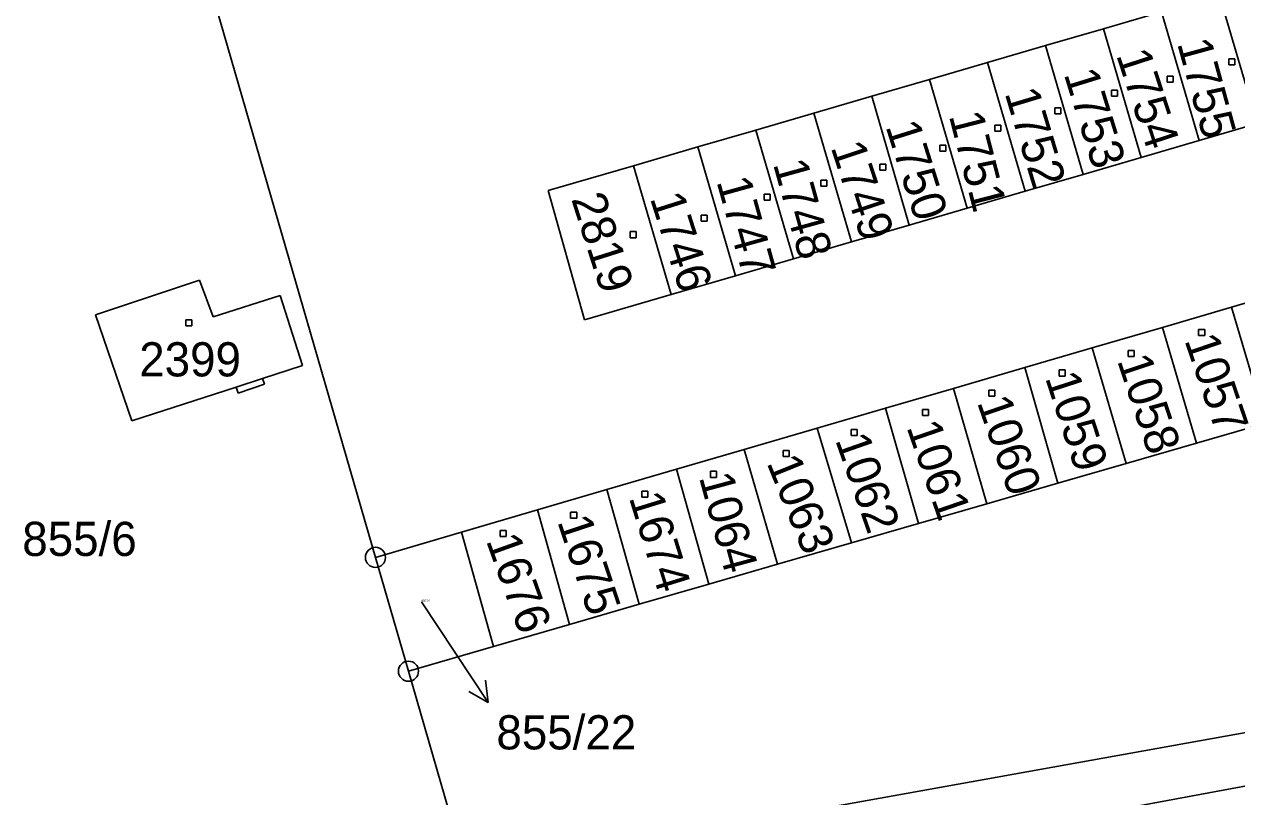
# Model space of a CAD drawing. Extents: x -795483 to -789093, y -1112258 to -1108741.
# Drawn here: x -791087.1 to -791026.9, y -1110246.6 to -1110208.2 of the extents above; entities that cross this region are included whole.
import ezdxf

# ---------------------------------------------------------------- set-up
doc = ezdxf.new("R2010")
doc.units = 0
for name, color, linetype in [('Komunikace', 7, 'Continuous'), ('Vrstva 1', 7, 'Continuous'), ('Vrstva 14', 7, 'Continuous'), ('Vrstva 15', 7, 'Continuous'), ('Vrstva 16', 7, 'Continuous'), ('Vrstva 2', 7, 'Continuous'), ('Vrstva 25', 7, 'Continuous'), ('Vrstva 28', 7, 'Continuous')]:
    doc.layers.add(name, color=color, linetype=linetype)

msp = doc.modelspace()

# ---------------------------------------------------------------- linework, layer by layer
at = {"layer": 'Komunikace'}
msp.add_line((-791067.39, -1110236.92), (-791065.73, -1110239.43), dxfattribs=at)
at = {"layer": 'Vrstva 1'}
for p, q in [((-791079.12, -1110202.1), (-791069.68, -1110234.71)), ((-791027.74, -1110206.74), (-791025.87, -1110213.14)), ((-791033.5, -1110208.42), (-791030.62, -1110207.58)), ((-791030.62, -1110207.58), (-791028.75, -1110213.98)), ((-791036.38, -1110209.26), (-791033.5, -1110208.42)), ((-791033.5, -1110208.42), (-791031.63, -1110214.82)), ((-791039.26, -1110210.1), (-791036.38, -1110209.26)), ((-791036.38, -1110209.26), (-791034.51, -1110215.66)), ((-791042.14, -1110210.94), (-791039.26, -1110210.1)), ((-791039.26, -1110210.1), (-791037.39, -1110216.5)), ((-791045.02, -1110211.78), (-791042.14, -1110210.94)), ((-791042.14, -1110210.94), (-791040.27, -1110217.34)), ((-791047.9, -1110212.62), (-791045.02, -1110211.78)), ((-791045.02, -1110211.78), (-791043.15, -1110218.18)), ((-791050.78, -1110213.46), (-791047.9, -1110212.62)), ((-791047.9, -1110212.62), (-791046.03, -1110219.02)), ((-791025.87, -1110213.14), (-791028.75, -1110213.98)), ((-791053.66, -1110214.3), (-791050.78, -1110213.46)), ((-791050.78, -1110213.46), (-791048.91, -1110219.86)), ((-791056.86, -1110215.23), (-791053.66, -1110214.3)), ((-791053.66, -1110214.3), (-791051.79, -1110220.7)), ((-791028.75, -1110213.98), (-791031.63, -1110214.82)), ((-791031.63, -1110214.82), (-791034.51, -1110215.66)), ((-791061.09, -1110216.47), (-791056.86, -1110215.23)), ((-791054.99, -1110221.63), (-791056.86, -1110215.23)), ((-791034.51, -1110215.66), (-791037.39, -1110216.5)), ((-791059.29, -1110222.9), (-791061.09, -1110216.47)), ((-791037.39, -1110216.5), (-791040.27, -1110217.34)), ((-791040.27, -1110217.34), (-791043.15, -1110218.18)), ((-791043.15, -1110218.18), (-791046.03, -1110219.02)), ((-791046.03, -1110219.02), (-791048.91, -1110219.86)), ((-791048.91, -1110219.86), (-791051.79, -1110220.7)), ((-791083.6, -1110222.65), (-791078.42, -1110220.92)), ((-791078.42, -1110220.92), (-791077.74, -1110222.75)), ((-791051.79, -1110220.7), (-791054.99, -1110221.63)), ((-791077.74, -1110222.75), (-791074.42, -1110221.68)), ((-791074.42, -1110221.68), (-791073.31, -1110225.16)), ((-791054.99, -1110221.63), (-791059.29, -1110222.9)), ((-791027.13, -1110222.26), (-791023.64, -1110221.25)), ((-791030.56, -1110223.27), (-791027.13, -1110222.26)), ((-791027.13, -1110222.26), (-791025.44, -1110228.03)), ((-791081.78, -1110227.92), (-791083.6, -1110222.65)), ((-791034.06, -1110224.29), (-791030.56, -1110223.27)), ((-791030.56, -1110223.27), (-791028.88, -1110229.03)), ((-791037.41, -1110225.27), (-791034.06, -1110224.29)), ((-791034.06, -1110224.29), (-791032.38, -1110230.04)), ((-791073.31, -1110225.16), (-791075.3, -1110225.81)), ((-791040.96, -1110226.31), (-791037.41, -1110225.27)), ((-791037.41, -1110225.27), (-791035.77, -1110231.02)), ((-791075.3, -1110225.81), (-791075.2, -1110226.1)), ((-791076.6, -1110226.24), (-791081.78, -1110227.92)), ((-791076.6, -1110226.24), (-791076.5, -1110226.54)), ((-791075.2, -1110226.1), (-791076.5, -1110226.54)), ((-791044.33, -1110227.29), (-791040.96, -1110226.31)), ((-791040.96, -1110226.31), (-791039.29, -1110232.04)), ((-791047.73, -1110228.29), (-791044.33, -1110227.29)), ((-791044.33, -1110227.29), (-791042.7, -1110233.03)), ((-791051.36, -1110229.35), (-791047.73, -1110228.29)), ((-791047.73, -1110228.29), (-791046.02, -1110233.99)), ((-791025.44, -1110228.03), (-791028.88, -1110229.03)), ((-791054.72, -1110230.33), (-791051.36, -1110229.35)), ((-791051.36, -1110229.35), (-791049.7, -1110235.05)), ((-791028.88, -1110229.03), (-791032.38, -1110230.04)), ((-791032.38, -1110230.04), (-791035.77, -1110231.02)), ((-791058.18, -1110231.34), (-791054.72, -1110230.33)), ((-791054.72, -1110230.33), (-791053.11, -1110236.04)), ((-791061.63, -1110232.35), (-791058.18, -1110231.34)), ((-791058.18, -1110231.34), (-791056.57, -1110237.04)), ((-791035.77, -1110231.02), (-791039.29, -1110232.04)), ((-791065.41, -1110233.46), (-791061.63, -1110232.35)), ((-791061.63, -1110232.35), (-791060.03, -1110238.04)), ((-791039.29, -1110232.04), (-791042.7, -1110233.03)), ((-791042.7, -1110233.03), (-791046.02, -1110233.99)), ((-791065.41, -1110233.46), (-791069.68, -1110234.71)), ((-791063.81, -1110239.14), (-791065.41, -1110233.46)), ((-791046.02, -1110233.99), (-791049.7, -1110235.05)), ((-791069.68, -1110234.71), (-791068.04, -1110240.37)), ((-791049.7, -1110235.05), (-791053.11, -1110236.04)), ((-791053.11, -1110236.04), (-791056.57, -1110237.04)), ((-791056.57, -1110237.04), (-791060.03, -1110238.04)), ((-791060.03, -1110238.04), (-791063.81, -1110239.14)), ((-791063.81, -1110239.14), (-791068.04, -1110240.37)), ((-791004.18, -1110239.43), (-791055.36, -1110248.61)), ((-791068.04, -1110240.37), (-791065.22, -1110250.1))]:
    msp.add_line(p, q, dxfattribs=at)
at = {"layer": 'Vrstva 16'}
for p, q in [((-791065.73, -1110239.43), (-791064.078, -1110241.934)), ((-791064.078, -1110241.934), (-791064.211, -1110240.824)), ((-791064.078, -1110241.934), (-791065.046, -1110241.374))]:
    msp.add_line(p, q, dxfattribs=at)
at = {"layer": 'Vrstva 2'}
for p, q in [((-791076.6, -1110226.24), (-791075.3, -1110225.81)), ((-791024.76, -1110245.76), (-791049.14, -1110250.29))]:
    msp.add_line(p, q, dxfattribs=at)
at = {"layer": 'Vrstva 25'}
for p, q in [((-791027.27, -1110209.91), (-791026.97, -1110209.91)), ((-791027.27, -1110210.21), (-791027.27, -1110209.91)), ((-791026.97, -1110210.21), (-791027.27, -1110210.21)), ((-791026.97, -1110209.91), (-791026.97, -1110210.21)), ((-791030.33, -1110210.78), (-791030.03, -1110210.78)), ((-791030.33, -1110211.08), (-791030.33, -1110210.78)), ((-791030.03, -1110210.78), (-791030.03, -1110211.08)), ((-791030.03, -1110211.08), (-791030.33, -1110211.08)), ((-791033.1, -1110211.48), (-791032.8, -1110211.48)), ((-791033.1, -1110211.78), (-791033.1, -1110211.48)), ((-791032.8, -1110211.78), (-791033.1, -1110211.78)), ((-791032.8, -1110211.48), (-791032.8, -1110211.78)), ((-791035.92, -1110212.35), (-791035.62, -1110212.35)), ((-791035.92, -1110212.65), (-791035.92, -1110212.35)), ((-791035.62, -1110212.65), (-791035.92, -1110212.65)), ((-791035.62, -1110212.35), (-791035.62, -1110212.65)), ((-791038.9, -1110213.22), (-791038.6, -1110213.22)), ((-791038.9, -1110213.52), (-791038.9, -1110213.22)), ((-791038.6, -1110213.22), (-791038.6, -1110213.52)), ((-791038.6, -1110213.52), (-791038.9, -1110213.52)), ((-791041.63, -1110214.21), (-791041.33, -1110214.21)), ((-791041.63, -1110214.51), (-791041.63, -1110214.21)), ((-791041.33, -1110214.21), (-791041.33, -1110214.51)), ((-791041.33, -1110214.51), (-791041.63, -1110214.51)), ((-791044.61, -1110215.16), (-791044.31, -1110215.16)), ((-791044.61, -1110215.46), (-791044.61, -1110215.16)), ((-791044.31, -1110215.46), (-791044.61, -1110215.46)), ((-791044.31, -1110215.16), (-791044.31, -1110215.46)), ((-791047.55, -1110215.95), (-791047.25, -1110215.95)), ((-791047.55, -1110216.25), (-791047.55, -1110215.95)), ((-791047.25, -1110216.25), (-791047.55, -1110216.25)), ((-791047.25, -1110215.95), (-791047.25, -1110216.25)), ((-791050.36, -1110216.65), (-791050.06, -1110216.65)), ((-791050.36, -1110216.95), (-791050.36, -1110216.65)), ((-791050.06, -1110216.65), (-791050.06, -1110216.95)), ((-791050.06, -1110216.95), (-791050.36, -1110216.95)), ((-791053.5, -1110217.69), (-791053.2, -1110217.69)), ((-791053.5, -1110217.99), (-791053.5, -1110217.69)), ((-791053.2, -1110217.99), (-791053.5, -1110217.99)), ((-791053.2, -1110217.69), (-791053.2, -1110217.99)), ((-791057.02, -1110218.51), (-791056.72, -1110218.51)), ((-791057.02, -1110218.81), (-791057.02, -1110218.51)), ((-791056.72, -1110218.51), (-791056.72, -1110218.81)), ((-791056.72, -1110218.81), (-791057.02, -1110218.81)), ((-791079.1, -1110222.9), (-791078.8, -1110222.9)), ((-791079.1, -1110223.2), (-791079.1, -1110222.9)), ((-791078.8, -1110222.9), (-791078.8, -1110223.2)), ((-791078.8, -1110223.2), (-791079.1, -1110223.2)), ((-791028.77, -1110223.38), (-791028.47, -1110223.38)), ((-791028.77, -1110223.68), (-791028.77, -1110223.38)), ((-791028.47, -1110223.38), (-791028.47, -1110223.68)), ((-791028.47, -1110223.68), (-791028.77, -1110223.68)), ((-791032.28, -1110224.42), (-791031.98, -1110224.42)), ((-791032.28, -1110224.72), (-791032.28, -1110224.42)), ((-791031.98, -1110224.72), (-791032.28, -1110224.72)), ((-791031.98, -1110224.42), (-791031.98, -1110224.72)), ((-791035.7, -1110225.39), (-791035.4, -1110225.39)), ((-791035.7, -1110225.69), (-791035.7, -1110225.39)), ((-791035.4, -1110225.69), (-791035.7, -1110225.69)), ((-791035.4, -1110225.39), (-791035.4, -1110225.69)), ((-791039.2, -1110226.39), (-791038.9, -1110226.39)), ((-791039.2, -1110226.69), (-791039.2, -1110226.39)), ((-791038.9, -1110226.39), (-791038.9, -1110226.69)), ((-791038.9, -1110226.69), (-791039.2, -1110226.69)), ((-791042.49, -1110227.36), (-791042.19, -1110227.36)), ((-791042.49, -1110227.66), (-791042.49, -1110227.36)), ((-791042.19, -1110227.66), (-791042.49, -1110227.66)), ((-791042.19, -1110227.36), (-791042.19, -1110227.66)), ((-791046.04, -1110228.35), (-791045.74, -1110228.35)), ((-791046.04, -1110228.65), (-791046.04, -1110228.35)), ((-791045.74, -1110228.65), (-791046.04, -1110228.65)), ((-791045.74, -1110228.35), (-791045.74, -1110228.65)), ((-791049.42, -1110229.4), (-791049.12, -1110229.4)), ((-791049.42, -1110229.7), (-791049.42, -1110229.4)), ((-791049.12, -1110229.4), (-791049.12, -1110229.7)), ((-791049.12, -1110229.7), (-791049.42, -1110229.7)), ((-791053.03, -1110230.43), (-791052.73, -1110230.43)), ((-791053.03, -1110230.73), (-791053.03, -1110230.43)), ((-791052.73, -1110230.73), (-791053.03, -1110230.73)), ((-791052.73, -1110230.43), (-791052.73, -1110230.73)), ((-791056.44, -1110231.42), (-791056.14, -1110231.42)), ((-791056.44, -1110231.72), (-791056.44, -1110231.42)), ((-791056.14, -1110231.72), (-791056.44, -1110231.72)), ((-791056.14, -1110231.42), (-791056.14, -1110231.72)), ((-791059.98, -1110232.46), (-791059.68, -1110232.46)), ((-791059.98, -1110232.76), (-791059.98, -1110232.46)), ((-791059.68, -1110232.46), (-791059.68, -1110232.76)), ((-791059.68, -1110232.76), (-791059.98, -1110232.76)), ((-791063.48, -1110233.37), (-791063.18, -1110233.37)), ((-791063.48, -1110233.67), (-791063.48, -1110233.37)), ((-791063.18, -1110233.67), (-791063.48, -1110233.67)), ((-791063.18, -1110233.37), (-791063.18, -1110233.67))]:
    msp.add_line(p, q, dxfattribs=at)
at = {"layer": 'Vrstva 28'}
for centre, radius in [((-791069.68, -1110234.71), 0.5), ((-791069.68, -1110234.71), 0.01), ((-791068.04, -1110240.37), 0.5), ((-791068.04, -1110240.37), 0.01)]:
    msp.add_circle(centre, radius, dxfattribs=at)

# ---------------------------------------------------------------- texts
at = {"layer": 'Vrstva 14'}
for s, height, p in [('855/6', 1.7, (-791087.232, -1110234.64)), ('855/22', 0.1, (-791067.39, -1110236.92))]:
    msp.add_text(s, height=height, dxfattribs=at).set_placement(p)
at = {"layer": 'Vrstva 15'}
for s, rotation, p in [('1755', 285.37623, (-791029.85, -1110209.14)), ('1754', 288.06264, (-791032.88, -1110209.72)), ('1753', 287.18046, (-791035.48, -1110210.67)), ('1752', 286.74576, (-791038.42, -1110211.62)), ('1751', 284.42079, (-791041.19, -1110212.74)), ('1750', 287.46198, (-791044.34, -1110213.27)), ('1749', 288.34722, (-791047.07, -1110214.31)), ('1748', 285.49134, (-791049.93, -1110215.14)), ('1747', 285.5682, (-791052.74, -1110216.01)), ('2819', 287.676, (-791059.962, -1110216.877)), ('1746', 287.67609, (-791056.05, -1110216.84)), ('1057', 288.7884, (-791029.489, -1110223.906)), ('1058', 288.4347, (-791032.835, -1110224.914)), ('1059', 288.0342, (-791036.413, -1110225.769)), ('1060', 289.0575, (-791039.8, -1110226.99)), ('1061', 289.0314, (-791043.302, -1110228.223)), ('1062', 289.269, (-791046.847, -1110228.862)), ('1063', 292.0194, (-791050.257, -1110230)), ('1064', 285.1704, (-791053.61, -1110230.719)), ('1674', 287.1585, (-791057.095, -1110231.73)), ('1675', 288.4347, (-791060.656, -1110232.92)), ('1676', 289.7118, (-791064.2, -1110233.866))]:
    msp.add_text(s, height=1.7, rotation=rotation, dxfattribs=at).set_placement(p)
msp.add_text('2399', height=1.7, dxfattribs=at).set_placement((-791081.42, -1110225.71))
at = {"layer": 'Vrstva 16'}
msp.add_text('855/22', height=1.7, dxfattribs=at).set_placement((-791063.67, -1110244.26))

doc.saveas('drawing.dxf')
